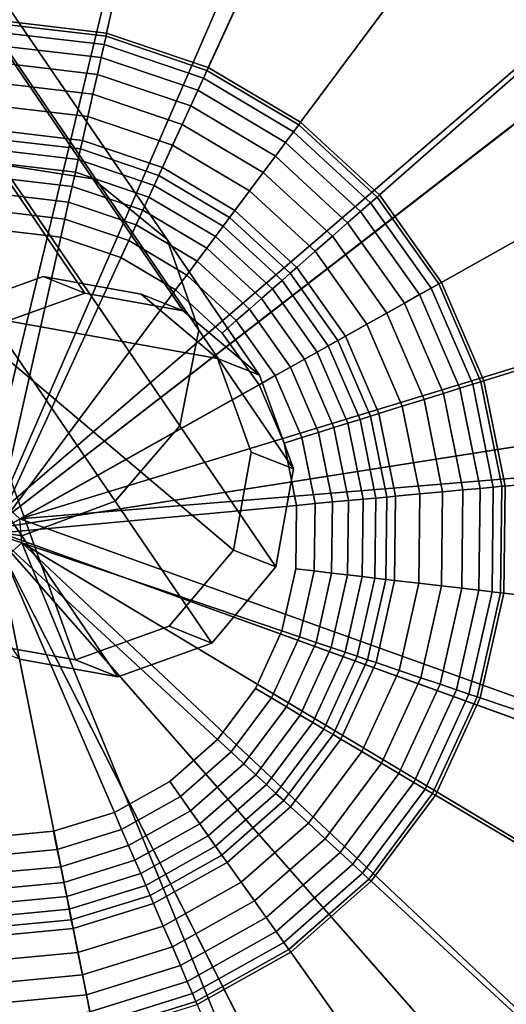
# Model space of a CAD drawing. Extents: x -43.1 to 43.1, y -41.3 to 41.3.
# Tile 284 of 656: x 17.9 to 18.3, y -28.7 to -27.9. Entities that reach past the tile are written whole.
import ezdxf

# ---------------------------------------------------------------- set-up
doc = ezdxf.new("R2010")
doc.units = 0
for name, color, linetype in [('CABLE.1', 18, 'CONTINUOUS'), ('LAMP', 7, 'CONTINUOUS'), ('LAMP_SUPPORT', 18, 'CONTINUOUS')]:
    doc.layers.add(name, color=color, linetype=linetype)

msp = doc.modelspace()

# ---------------------------------------------------------------- linework, layer by layer
at = {"layer": 'CABLE.1'}
for points in [[(17.6822, -27.7393, 33.8169), (17.756, -27.7455, 33.785), (17.9557, -28.0382, 34.472), (17.8778, -28.026, 34.4901)], [(17.756, -27.7455, 33.785), (17.8102, -27.7865, 33.741), (18.0155, -28.0873, 34.4472), (17.9557, -28.0382, 34.472)], [(17.8102, -27.7865, 33.741), (17.8303, -27.8512, 33.6967), (18.0411, -28.1603, 34.4221), (18.0155, -28.0873, 34.4472)], [(17.8303, -27.8512, 33.6967), (17.8108, -27.9224, 33.6641), (18.0258, -28.2375, 34.4037), (18.0411, -28.1603, 34.4221)], [(17.8108, -27.9224, 33.6641), (17.757, -27.981, 33.6518), (17.9736, -28.2983, 34.3967), (18.0258, -28.2375, 34.4037)], [(17.757, -27.981, 33.6518), (17.6834, -28.0112, 33.6631), (17.8985, -28.3264, 34.4031), (17.9736, -28.2983, 34.3967)], [(17.6834, -28.0112, 33.6631), (17.6095, -28.005, 33.6951), (17.8206, -28.3143, 34.4212), (17.8985, -28.3264, 34.4031)], [(17.8027, -28.0541, 34.4965), (17.8778, -28.026, 34.4901), (17.9491, -28.1304, 35.2264), (17.8734, -28.1577, 35.2272)], [(17.8778, -28.026, 34.4901), (17.9557, -28.0382, 34.472), (18.0284, -28.1447, 35.2229), (17.9491, -28.1304, 35.2264)], [(17.9557, -28.0382, 34.472), (18.0155, -28.0873, 34.4472), (18.09, -28.1966, 35.2174), (18.0284, -28.1447, 35.2229)], [(18.0155, -28.0873, 34.4472), (18.0411, -28.1603, 34.4221), (18.1174, -28.2723, 35.2116), (18.09, -28.1966, 35.2174)], [(17.84, -28.1444, 36.3847), (17.9156, -28.1171, 36.3865), (17.9947, -28.1313, 36.389), (18.0561, -28.1832, 36.3913)], [(17.8734, -28.1577, 35.2272), (17.9491, -28.1304, 35.2264), (17.9156, -28.1171, 36.3865), (17.84, -28.1444, 36.3847)], [(17.9491, -28.1304, 35.2264), (18.0284, -28.1447, 35.2229), (17.9947, -28.1313, 36.389), (17.9156, -28.1171, 36.3865)], [(18.0284, -28.1447, 35.2229), (18.09, -28.1966, 35.2174), (18.0561, -28.1832, 36.3913), (17.9947, -28.1313, 36.389)], [(17.84, -28.1444, 36.3847), (17.9417, -28.4266, 36.3908), (17.8626, -28.4124, 36.3884), (17.8012, -28.3606, 36.386)], [(17.84, -28.1444, 36.3847), (18.0692, -28.3379, 36.3935), (18.0173, -28.3994, 36.3927), (17.9417, -28.4266, 36.3908)], [(17.84, -28.1444, 36.3847), (18.0561, -28.1832, 36.3913), (18.0834, -28.2588, 36.393), (18.0692, -28.3379, 36.3935)], [(18.0411, -28.1603, 34.4221), (18.0258, -28.2375, 34.4037), (18.1034, -28.3515, 35.207), (18.1174, -28.2723, 35.2116)], [(18.09, -28.1966, 35.2174), (18.1174, -28.2723, 35.2116), (18.0834, -28.2588, 36.393), (18.0561, -28.1832, 36.3913)], [(18.0258, -28.2375, 34.4037), (17.9736, -28.2983, 34.3967), (18.0516, -28.413, 35.2047), (18.1034, -28.3515, 35.207)], [(18.1174, -28.2723, 35.2116), (18.1034, -28.3515, 35.207), (18.0692, -28.3379, 36.3935), (18.0834, -28.2588, 36.393)], [(17.9736, -28.2983, 34.3967), (17.8985, -28.3264, 34.4031), (17.9759, -28.4402, 35.2055), (18.0516, -28.413, 35.2047)], [(17.8985, -28.3264, 34.4031), (17.8206, -28.3143, 34.4212), (17.8966, -28.426, 35.2091), (17.9759, -28.4402, 35.2055)], [(18.1034, -28.3515, 35.207), (18.0516, -28.413, 35.2047), (18.0173, -28.3994, 36.3927), (18.0692, -28.3379, 36.3935)], [(18.0516, -28.413, 35.2047), (17.9759, -28.4402, 35.2055), (17.9417, -28.4266, 36.3908), (18.0173, -28.3994, 36.3927)], [(17.9759, -28.4402, 35.2055), (17.8966, -28.426, 35.2091), (17.8626, -28.4124, 36.3884), (17.9417, -28.4266, 36.3908)]]:
    msp.add_3dface(points, dxfattribs=at)
at = {"layer": 'LAMP'}
for points in [[(17.9923, -27.573, 41.1433), (17.8026, -27.5667, 41.1433), (17.8727, -28.3209, 41.1433), (18.1746, -27.6262, 41.1433)], [(18.3378, -27.7231, 41.1434), (18.1746, -27.6262, 41.1433), (17.8727, -28.3209, 41.1433), (18.4719, -27.8576, 41.1434)], [(17.9675, -27.7282, 44.2735), (18.1119, -27.7704, 44.2735), (17.8727, -28.3209, 44.2735), (17.8171, -27.7233, 44.2735)], [(18.2413, -27.8472, 44.2735), (18.3475, -27.9538, 44.2735), (17.8727, -28.3209, 44.2735), (18.1119, -27.7704, 44.2735)], [(18.3058, -27.7643, 44.2522), (18.4307, -27.8895, 44.2522), (18.3475, -27.9538, 44.2735), (18.2413, -27.8472, 44.2735)], [(18.5683, -28.0211, 41.1434), (18.4719, -27.8576, 41.1434), (17.8727, -28.3209, 41.1433), (18.621, -28.2035, 41.1433)], [(18.4239, -28.0834, 44.2735), (18.4657, -28.2279, 44.2735), (17.8727, -28.3209, 44.2735), (18.3475, -27.9538, 44.2735)], [(18.6267, -28.3933, 41.1433), (18.621, -28.2035, 41.1433), (17.8727, -28.3209, 41.1433), (18.585, -28.5785, 41.1433)], [(18.4702, -28.3783, 44.2735), (18.4372, -28.5251, 44.2735), (17.8727, -28.3209, 44.2735), (18.4657, -28.2279, 44.2735)], [(18.0369, -29.0603, 41.1433), (18.2156, -28.9963, 41.1433), (17.8727, -28.3209, 41.1433), (17.8478, -29.0779, 41.1433)], [(18.0028, -28.9069, 44.2735), (17.853, -28.9208, 44.2735), (17.8727, -28.3209, 44.2735), (18.1444, -28.8561, 44.2735)], [(18.3687, -28.659, 44.2735), (18.269, -28.7717, 44.2735), (17.8727, -28.3209, 44.2735), (18.4372, -28.5251, 44.2735)], [(18.4986, -28.7476, 41.1433), (18.585, -28.5785, 41.1433), (17.8727, -28.3209, 41.1433), (18.3728, -28.8898, 41.1433)], [(18.269, -28.7717, 44.2735), (18.1444, -28.8561, 44.2735), (17.8727, -28.3209, 44.2735)], [(18.3728, -28.8898, 41.1433), (17.8727, -28.3209, 41.1433), (18.2156, -28.9963, 41.1433)], [(18.4555, -28.7182, 44.2522), (18.3384, -28.8507, 44.2522), (18.269, -28.7717, 44.2735), (18.3687, -28.659, 44.2735)]]:
    msp.add_3dface(points, dxfattribs=at)
at = {"layer": 'LAMP_SUPPORT'}
for points in [[(17.8665, -28.3026, 40.5662), (17.8873, -27.3685, 40.5662), (18.0858, -27.3918, 40.5662)], [(17.8859, -28.3028, 40.5662), (17.8665, -28.3026, 40.5662), (18.0858, -27.3918, 40.5662), (18.2752, -27.4558, 40.5662)], [(17.8859, -28.3028, 40.5662), (18.2752, -27.4558, 40.5662), (18.4471, -27.5578, 40.5662), (18.594, -27.6933, 40.5662)], [(18.0446, -27.5751, 36.7827), (17.8851, -27.5564, 36.7827), (17.8809, -27.9105, 36.7827), (17.9668, -27.9206, 36.7827)], [(18.1967, -27.6265, 36.7827), (18.0446, -27.5751, 36.7827), (17.9668, -27.9206, 36.7827), (18.0488, -27.9483, 36.7827)], [(18.3348, -27.7085, 36.7827), (18.1967, -27.6265, 36.7827), (18.0488, -27.9483, 36.7827), (18.1233, -27.9925, 36.7827)], [(17.8967, -28.3128, 40.5662), (17.8859, -28.3028, 40.5662), (18.594, -27.6933, 40.5662), (18.7096, -27.8564, 40.5662)], [(18.4529, -27.8173, 36.7827), (18.3348, -27.7085, 36.7827), (18.1233, -27.9925, 36.7827), (18.1869, -28.0512, 36.7827)], [(18.5457, -27.9484, 36.7827), (18.4529, -27.8173, 36.7827), (18.1869, -28.0512, 36.7827), (18.237, -28.1218, 36.7827)], [(17.8967, -28.3128, 40.5662), (18.7096, -27.8564, 40.5662), (18.7887, -28.04, 40.5662)], [(17.9663, -27.9231, 36.763), (17.8808, -27.9131, 36.763), (17.8807, -27.9201, 36.7108), (17.9647, -27.9299, 36.7108)], [(17.9668, -27.9206, 36.7827), (17.8809, -27.9105, 36.7827), (17.8808, -27.9131, 36.763), (17.9663, -27.9231, 36.763)], [(17.9647, -27.9299, 36.7108), (17.8807, -27.9201, 36.7108), (17.8806, -27.9308, 36.6355), (17.9624, -27.9404, 36.6355)], [(18.0488, -27.9483, 36.7827), (17.9668, -27.9206, 36.7827), (17.9663, -27.9231, 36.763), (18.0477, -27.9507, 36.763)], [(17.9624, -27.9404, 36.6355), (17.8806, -27.9308, 36.6355), (17.8805, -27.9447, 36.5472), (17.9593, -27.9539, 36.5472)], [(18.0448, -27.957, 36.7108), (17.9647, -27.9299, 36.7108), (17.9624, -27.9404, 36.6355), (18.0404, -27.9667, 36.6355)], [(18.0477, -27.9507, 36.763), (17.9663, -27.9231, 36.763), (17.9647, -27.9299, 36.7108), (18.0448, -27.957, 36.7108)], [(17.9593, -27.9539, 36.5472), (17.8805, -27.9447, 36.5472), (17.8803, -27.9611, 36.4555), (17.9557, -27.97, 36.4555)], [(18.0404, -27.9667, 36.6355), (17.9624, -27.9404, 36.6355), (17.9593, -27.9539, 36.5472), (18.0346, -27.9794, 36.5472)], [(18.0346, -27.9794, 36.5472), (17.9593, -27.9539, 36.5472), (17.9557, -27.97, 36.4555), (18.0277, -27.9943, 36.4555)], [(18.1217, -27.9946, 36.763), (18.0477, -27.9507, 36.763), (18.0448, -27.957, 36.7108), (18.1176, -28.0002, 36.7108)], [(18.1233, -27.9925, 36.7827), (18.0488, -27.9483, 36.7827), (18.0477, -27.9507, 36.763), (18.1217, -27.9946, 36.763)], [(18.6093, -28.0959, 36.7827), (18.5457, -27.9484, 36.7827), (18.237, -28.1218, 36.7827), (18.2712, -28.2013, 36.7827)], [(17.9557, -27.97, 36.4555), (17.8803, -27.9611, 36.4555), (17.88, -27.9795, 36.3703), (17.9517, -27.9879, 36.3703)], [(18.1176, -28.0002, 36.7108), (18.0448, -27.957, 36.7108), (18.0404, -27.9667, 36.6355), (18.1112, -28.0088, 36.6355)], [(18.0277, -27.9943, 36.4555), (17.9557, -27.97, 36.4555), (17.9517, -27.9879, 36.3703), (18.02, -28.011, 36.3703)], [(18.1112, -28.0088, 36.6355), (18.0404, -27.9667, 36.6355), (18.0346, -27.9794, 36.5472), (18.1029, -28.0199, 36.5472)], [(17.9517, -27.9879, 36.3703), (17.88, -27.9795, 36.3703), (17.8798, -27.9993, 36.3013), (17.9473, -28.0072, 36.3013)], [(18.1029, -28.0199, 36.5472), (18.0346, -27.9794, 36.5472), (18.0277, -27.9943, 36.4555), (18.093, -28.0331, 36.4555)], [(18.02, -28.011, 36.3703), (17.9517, -27.9879, 36.3703), (17.9473, -28.0072, 36.3013), (18.0118, -28.029, 36.3013)], [(18.093, -28.0331, 36.4555), (18.0277, -27.9943, 36.4555), (18.02, -28.011, 36.3703), (18.0821, -28.0478, 36.3703)], [(18.185, -28.0529, 36.763), (18.1217, -27.9946, 36.763), (18.1176, -28.0002, 36.7108), (18.1797, -28.0575, 36.7108)], [(18.1869, -28.0512, 36.7827), (18.1233, -27.9925, 36.7827), (18.1217, -27.9946, 36.763), (18.185, -28.0529, 36.763)], [(17.9473, -28.0072, 36.3013), (17.8798, -27.9993, 36.3013), (17.8797, -28.0064, 36.2841), (17.9458, -28.0141, 36.2841)], [(18.1797, -28.0575, 36.7108), (18.1176, -28.0002, 36.7108), (18.1112, -28.0088, 36.6355), (18.1717, -28.0646, 36.6355)], [(17.9458, -28.0141, 36.2841), (17.8797, -28.0064, 36.2841), (17.8796, -28.0152, 36.2683), (17.9438, -28.0227, 36.2683)], [(18.0118, -28.029, 36.3013), (17.9473, -28.0072, 36.3013), (17.9458, -28.0141, 36.2841), (18.0088, -28.0354, 36.2841)], [(18.1717, -28.0646, 36.6355), (18.1112, -28.0088, 36.6355), (18.1029, -28.0199, 36.5472), (18.1612, -28.0737, 36.5472)], [(17.9438, -28.0227, 36.2683), (17.8796, -28.0152, 36.2683), (17.8795, -28.0256, 36.2543), (17.9416, -28.0328, 36.2543)], [(18.0088, -28.0354, 36.2841), (17.9458, -28.0141, 36.2841), (17.9438, -28.0227, 36.2683), (18.0051, -28.0435, 36.2683)], [(18.0821, -28.0478, 36.3703), (18.02, -28.011, 36.3703), (18.0118, -28.029, 36.3013), (18.0702, -28.0637, 36.3013)], [(17.9416, -28.0328, 36.2543), (17.8795, -28.0256, 36.2543), (17.8793, -28.0373, 36.2426), (17.939, -28.0443, 36.2426)], [(18.0051, -28.0435, 36.2683), (17.9438, -28.0227, 36.2683), (17.9416, -28.0328, 36.2543), (18.0008, -28.0529, 36.2543)], [(18.1612, -28.0737, 36.5472), (18.1029, -28.0199, 36.5472), (18.093, -28.0331, 36.4555), (18.1489, -28.0846, 36.4555)], [(18.0008, -28.0529, 36.2543), (17.9416, -28.0328, 36.2543), (17.939, -28.0443, 36.2426), (17.9959, -28.0635, 36.2426)], [(18.0702, -28.0637, 36.3013), (18.0118, -28.029, 36.3013), (18.0088, -28.0354, 36.2841), (18.066, -28.0694, 36.2841)], [(18.1489, -28.0846, 36.4555), (18.093, -28.0331, 36.4555), (18.0821, -28.0478, 36.3703), (18.1351, -28.0967, 36.3703)], [(17.939, -28.0443, 36.2426), (17.8793, -28.0373, 36.2426), (17.8792, -28.0503, 36.2337), (17.9361, -28.057, 36.2337)], [(17.8967, -28.3128, 40.5662), (18.7887, -28.04, 40.5662), (18.8279, -28.236, 40.5662)], [(18.066, -28.0694, 36.2841), (18.0088, -28.0354, 36.2841), (18.0051, -28.0435, 36.2683), (18.0607, -28.0765, 36.2683)], [(17.9959, -28.0635, 36.2426), (17.939, -28.0443, 36.2426), (17.9361, -28.057, 36.2337), (17.9905, -28.0753, 36.2337)], [(18.0607, -28.0765, 36.2683), (18.0051, -28.0435, 36.2683), (18.0008, -28.0529, 36.2543), (18.0545, -28.0848, 36.2543)], [(18.1351, -28.0967, 36.3703), (18.0821, -28.0478, 36.3703), (18.0702, -28.0637, 36.3013), (18.1202, -28.1098, 36.3013)], [(17.9361, -28.057, 36.2337), (17.8792, -28.0503, 36.2337), (17.879, -28.0644, 36.228), (17.933, -28.0707, 36.228)], [(17.9905, -28.0753, 36.2337), (17.9361, -28.057, 36.2337), (17.933, -28.0707, 36.228), (17.9846, -28.0881, 36.228)], [(18.0545, -28.0848, 36.2543), (18.0008, -28.0529, 36.2543), (17.9959, -28.0635, 36.2426), (18.0475, -28.0942, 36.2426)], [(18.2286, -28.1265, 36.7108), (18.1797, -28.0575, 36.7108), (18.1717, -28.0646, 36.6355), (18.2193, -28.1317, 36.6355)], [(18.2347, -28.1231, 36.763), (18.185, -28.0529, 36.763), (18.1797, -28.0575, 36.7108), (18.2286, -28.1265, 36.7108)], [(18.237, -28.1218, 36.7827), (18.1869, -28.0512, 36.7827), (18.185, -28.0529, 36.763), (18.2347, -28.1231, 36.763)], [(17.933, -28.0707, 36.228), (17.879, -28.0644, 36.228), (17.8788, -28.0794, 36.226), (17.9298, -28.0853, 36.226)], [(18.0475, -28.0942, 36.2426), (17.9959, -28.0635, 36.2426), (17.9905, -28.0753, 36.2337), (18.0398, -28.1046, 36.2337)], [(18.1202, -28.1098, 36.3013), (18.0702, -28.0637, 36.3013), (18.066, -28.0694, 36.2841), (18.1149, -28.1145, 36.2841)], [(18.2193, -28.1317, 36.6355), (18.1717, -28.0646, 36.6355), (18.1612, -28.0737, 36.5472), (18.2072, -28.1385, 36.5472)], [(17.9846, -28.0881, 36.228), (17.933, -28.0707, 36.228), (17.9298, -28.0853, 36.226), (17.9783, -28.1018, 36.226)], [(18.1149, -28.1145, 36.2841), (18.066, -28.0694, 36.2841), (18.0607, -28.0765, 36.2683), (18.1083, -28.1203, 36.2683)], [(18.2072, -28.1385, 36.5472), (18.1612, -28.0737, 36.5472), (18.1489, -28.0846, 36.4555), (18.1928, -28.1466, 36.4555)], [(17.9298, -28.0853, 36.226), (17.8788, -28.0794, 36.226), (17.8278, -28.0841, 36.226), (17.8759, -28.3245, 36.226)], [(18.0398, -28.1046, 36.2337), (17.9905, -28.0753, 36.2337), (17.9846, -28.0881, 36.228), (18.0314, -28.1159, 36.228)], [(18.1083, -28.1203, 36.2683), (18.0607, -28.0765, 36.2683), (18.0545, -28.0848, 36.2543), (18.1005, -28.1271, 36.2543)], [(18.0224, -28.1279, 36.226), (17.9783, -28.1018, 36.226), (17.9298, -28.0853, 36.226), (17.8759, -28.3245, 36.226)], [(18.0314, -28.1159, 36.228), (17.9846, -28.0881, 36.228), (17.9783, -28.1018, 36.226), (18.0224, -28.1279, 36.226)], [(18.1005, -28.1271, 36.2543), (18.0545, -28.0848, 36.2543), (18.0475, -28.0942, 36.2426), (18.0917, -28.1349, 36.2426)], [(18.1928, -28.1466, 36.4555), (18.1489, -28.0846, 36.4555), (18.1351, -28.0967, 36.3703), (18.1768, -28.1556, 36.3703)], [(18.0917, -28.1349, 36.2426), (18.0475, -28.0942, 36.2426), (18.0398, -28.1046, 36.2337), (18.0819, -28.1435, 36.2337)], [(18.1768, -28.1556, 36.3703), (18.1351, -28.0967, 36.3703), (18.1202, -28.1098, 36.3013), (18.1595, -28.1653, 36.3013)], [(18.6408, -28.2534, 36.7827), (18.6093, -28.0959, 36.7827), (18.2712, -28.2013, 36.7827), (18.2882, -28.2862, 36.7827)], [(18.0819, -28.1435, 36.2337), (18.0398, -28.1046, 36.2337), (18.0314, -28.1159, 36.228), (18.0713, -28.1527, 36.228)], [(18.1595, -28.1653, 36.3013), (18.1202, -28.1098, 36.3013), (18.1149, -28.1145, 36.2841), (18.1533, -28.1688, 36.2841)], [(18.0713, -28.1527, 36.228), (18.0314, -28.1159, 36.228), (18.0224, -28.1279, 36.226), (18.0601, -28.1627, 36.226)], [(18.1456, -28.1731, 36.2683), (18.1083, -28.1203, 36.2683), (18.1005, -28.1271, 36.2543), (18.1366, -28.1781, 36.2543)], [(18.1533, -28.1688, 36.2841), (18.1149, -28.1145, 36.2841), (18.1083, -28.1203, 36.2683), (18.1456, -28.1731, 36.2683)], [(18.0897, -28.2045, 36.226), (18.0601, -28.1627, 36.226), (18.0224, -28.1279, 36.226), (17.8759, -28.3245, 36.226)], [(18.1366, -28.1781, 36.2543), (18.1005, -28.1271, 36.2543), (18.0917, -28.1349, 36.2426), (18.1264, -28.1839, 36.2426)], [(18.2621, -28.2041, 36.7108), (18.2286, -28.1265, 36.7108), (18.2193, -28.1317, 36.6355), (18.2518, -28.2073, 36.6355)], [(18.2687, -28.2021, 36.763), (18.2347, -28.1231, 36.763), (18.2286, -28.1265, 36.7108), (18.2621, -28.2041, 36.7108)], [(18.2712, -28.2013, 36.7827), (18.237, -28.1218, 36.7827), (18.2347, -28.1231, 36.763), (18.2687, -28.2021, 36.763)], [(18.1264, -28.1839, 36.2426), (18.0917, -28.1349, 36.2426), (18.0819, -28.1435, 36.2337), (18.1151, -28.1902, 36.2337)], [(18.2518, -28.2073, 36.6355), (18.2193, -28.1317, 36.6355), (18.2072, -28.1385, 36.5472), (18.2386, -28.2115, 36.5472)], [(18.1151, -28.1902, 36.2337), (18.0819, -28.1435, 36.2337), (18.0713, -28.1527, 36.228), (18.1028, -28.1971, 36.228)], [(18.2386, -28.2115, 36.5472), (18.2072, -28.1385, 36.5472), (18.1928, -28.1466, 36.4555), (18.2229, -28.2163, 36.4555)], [(18.1028, -28.1971, 36.228), (18.0713, -28.1527, 36.228), (18.0601, -28.1627, 36.226), (18.0897, -28.2045, 36.226)], [(18.2229, -28.2163, 36.4555), (18.1928, -28.1466, 36.4555), (18.1768, -28.1556, 36.3703), (18.2053, -28.2218, 36.3703)], [(18.2053, -28.2218, 36.3703), (18.1768, -28.1556, 36.3703), (18.1595, -28.1653, 36.3013), (18.1865, -28.2277, 36.3013)], [(18.1797, -28.2298, 36.2841), (18.1533, -28.1688, 36.2841), (18.1456, -28.1731, 36.2683), (18.1712, -28.2325, 36.2683)], [(18.1865, -28.2277, 36.3013), (18.1595, -28.1653, 36.3013), (18.1533, -28.1688, 36.2841), (18.1797, -28.2298, 36.2841)], [(18.1712, -28.2325, 36.2683), (18.1456, -28.1731, 36.2683), (18.1366, -28.1781, 36.2543), (18.1614, -28.2355, 36.2543)], [(18.1502, -28.239, 36.2426), (18.1264, -28.1839, 36.2426), (18.1151, -28.1902, 36.2337), (18.1378, -28.2429, 36.2337)], [(18.1614, -28.2355, 36.2543), (18.1366, -28.1781, 36.2543), (18.1264, -28.1839, 36.2426), (18.1502, -28.239, 36.2426)], [(18.1378, -28.2429, 36.2337), (18.1151, -28.1902, 36.2337), (18.1028, -28.1971, 36.228), (18.1243, -28.2471, 36.228)], [(18.1243, -28.2471, 36.228), (18.1028, -28.1971, 36.228), (18.0897, -28.2045, 36.226), (18.11, -28.2516, 36.226)], [(18.12, -28.3018, 36.226), (18.11, -28.2516, 36.226), (18.0897, -28.2045, 36.226), (17.8759, -28.3245, 36.226)], [(18.268, -28.2881, 36.6355), (18.2518, -28.2073, 36.6355), (18.2386, -28.2115, 36.5472), (18.2542, -28.2893, 36.5472)], [(18.2787, -28.2871, 36.7108), (18.2621, -28.2041, 36.7108), (18.2518, -28.2073, 36.6355), (18.268, -28.2881, 36.6355)], [(18.2856, -28.2864, 36.763), (18.2687, -28.2021, 36.763), (18.2621, -28.2041, 36.7108), (18.2787, -28.2871, 36.7108)], [(18.2882, -28.2862, 36.7827), (18.2712, -28.2013, 36.7827), (18.2687, -28.2021, 36.763), (18.2856, -28.2864, 36.763)], [(18.2378, -28.2909, 36.4555), (18.2229, -28.2163, 36.4555), (18.2053, -28.2218, 36.3703), (18.2195, -28.2926, 36.3703)], [(18.2542, -28.2893, 36.5472), (18.2386, -28.2115, 36.5472), (18.2229, -28.2163, 36.4555), (18.2378, -28.2909, 36.4555)], [(18.2195, -28.2926, 36.3703), (18.2053, -28.2218, 36.3703), (18.1865, -28.2277, 36.3013), (18.1998, -28.2944, 36.3013)], [(18.1839, -28.2959, 36.2683), (18.1712, -28.2325, 36.2683), (18.1614, -28.2355, 36.2543), (18.1736, -28.2968, 36.2543)], [(18.1927, -28.2951, 36.2841), (18.1797, -28.2298, 36.2841), (18.1712, -28.2325, 36.2683), (18.1839, -28.2959, 36.2683)], [(18.1998, -28.2944, 36.3013), (18.1865, -28.2277, 36.3013), (18.1797, -28.2298, 36.2841), (18.1927, -28.2951, 36.2841)], [(17.8967, -28.3128, 40.5662), (18.8279, -28.236, 40.5662), (18.8255, -28.4358, 40.5662), (18.7816, -28.6308, 40.5662)], [(18.1619, -28.2979, 36.2426), (18.1502, -28.239, 36.2426), (18.1378, -28.2429, 36.2337), (18.149, -28.2991, 36.2337)], [(18.1736, -28.2968, 36.2543), (18.1614, -28.2355, 36.2543), (18.1502, -28.239, 36.2426), (18.1619, -28.2979, 36.2426)], [(18.135, -28.3004, 36.228), (18.1243, -28.2471, 36.228), (18.11, -28.2516, 36.226), (18.12, -28.3018, 36.226)], [(18.149, -28.2991, 36.2337), (18.1378, -28.2429, 36.2337), (18.1243, -28.2471, 36.228), (18.135, -28.3004, 36.228)], [(18.6389, -28.4139, 36.7827), (18.6408, -28.2534, 36.7827), (18.2882, -28.2862, 36.7827), (18.2872, -28.3727, 36.7827)], [(18.267, -28.3704, 36.6355), (18.268, -28.2881, 36.6355), (18.2542, -28.2893, 36.5472), (18.2532, -28.3687, 36.5472)], [(18.2777, -28.3716, 36.7108), (18.2787, -28.2871, 36.7108), (18.268, -28.2881, 36.6355), (18.267, -28.3704, 36.6355)], [(18.2846, -28.3724, 36.763), (18.2856, -28.2864, 36.763), (18.2787, -28.2871, 36.7108), (18.2777, -28.3716, 36.7108)], [(18.2872, -28.3727, 36.7827), (18.2882, -28.2862, 36.7827), (18.2856, -28.2864, 36.763), (18.2846, -28.3724, 36.763)], [(18.1832, -28.3605, 36.2683), (18.1839, -28.2959, 36.2683), (18.1736, -28.2968, 36.2543), (18.1729, -28.3593, 36.2543)], [(18.1919, -28.3616, 36.2841), (18.1927, -28.2951, 36.2841), (18.1839, -28.2959, 36.2683), (18.1832, -28.3605, 36.2683)], [(18.199, -28.3624, 36.3013), (18.1998, -28.2944, 36.3013), (18.1927, -28.2951, 36.2841), (18.1919, -28.3616, 36.2841)], [(18.2186, -28.3647, 36.3703), (18.2195, -28.2926, 36.3703), (18.1998, -28.2944, 36.3013), (18.199, -28.3624, 36.3013)], [(18.2369, -28.3668, 36.4555), (18.2378, -28.2909, 36.4555), (18.2195, -28.2926, 36.3703), (18.2186, -28.3647, 36.3703)], [(18.2532, -28.3687, 36.5472), (18.2542, -28.2893, 36.5472), (18.2378, -28.2909, 36.4555), (18.2369, -28.3668, 36.4555)], [(18.1082, -28.4031, 36.226), (18.1194, -28.3531, 36.226), (18.12, -28.3018, 36.226), (17.8759, -28.3245, 36.226)], [(18.1343, -28.3548, 36.228), (18.135, -28.3004, 36.228), (18.12, -28.3018, 36.226), (18.1194, -28.3531, 36.226)], [(18.1483, -28.3565, 36.2337), (18.149, -28.2991, 36.2337), (18.135, -28.3004, 36.228), (18.1343, -28.3548, 36.228)], [(18.1612, -28.358, 36.2426), (18.1619, -28.2979, 36.2426), (18.149, -28.2991, 36.2337), (18.1483, -28.3565, 36.2337)], [(18.1729, -28.3593, 36.2543), (18.1736, -28.2968, 36.2543), (18.1619, -28.2979, 36.2426), (18.1612, -28.358, 36.2426)], [(17.8985, -28.3322, 40.5662), (17.8967, -28.3128, 40.5662), (18.7816, -28.6308, 40.5662), (18.6982, -28.8124, 40.5662)], [(17.873, -28.5697, 36.226), (17.924, -28.5649, 36.226), (17.973, -28.5497, 36.226), (17.8759, -28.3245, 36.226)], [(17.973, -28.5497, 36.226), (18.0177, -28.5246, 36.226), (18.0561, -28.4907, 36.226), (17.8759, -28.3245, 36.226)], [(18.0561, -28.4907, 36.226), (18.0868, -28.4496, 36.226), (18.1082, -28.4031, 36.226), (17.8759, -28.3245, 36.226)], [(17.8806, -28.3479, 40.5662), (17.8985, -28.3322, 40.5662), (18.2544, -29.2026, 40.5662), (18.0635, -29.262, 40.5662)], [(17.8985, -28.3322, 40.5662), (18.5788, -28.9727, 40.5662), (18.4286, -29.1047, 40.5662), (18.2544, -29.2026, 40.5662)], [(17.8985, -28.3322, 40.5662), (18.6982, -28.8124, 40.5662), (18.5788, -28.9727, 40.5662)], [(17.8806, -28.3479, 40.5662), (18.0635, -29.262, 40.5662), (17.8645, -29.2806, 40.5662), (17.666, -29.2573, 40.5662)], [(18.1224, -28.4079, 36.228), (18.1343, -28.3548, 36.228), (18.1194, -28.3531, 36.226), (18.1082, -28.4031, 36.226)], [(18.1357, -28.4124, 36.2337), (18.1483, -28.3565, 36.2337), (18.1343, -28.3548, 36.228), (18.1224, -28.4079, 36.228)], [(18.148, -28.4166, 36.2426), (18.1612, -28.358, 36.2426), (18.1483, -28.3565, 36.2337), (18.1357, -28.4124, 36.2337)], [(18.1592, -28.4203, 36.2543), (18.1729, -28.3593, 36.2543), (18.1612, -28.358, 36.2426), (18.148, -28.4166, 36.2426)], [(18.169, -28.4236, 36.2683), (18.1832, -28.3605, 36.2683), (18.1729, -28.3593, 36.2543), (18.1592, -28.4203, 36.2543)], [(18.1773, -28.4264, 36.2841), (18.1919, -28.3616, 36.2841), (18.1832, -28.3605, 36.2683), (18.169, -28.4236, 36.2683)], [(18.1841, -28.4287, 36.3013), (18.199, -28.3624, 36.3013), (18.1919, -28.3616, 36.2841), (18.1773, -28.4264, 36.2841)], [(18.2028, -28.4351, 36.3703), (18.2186, -28.3647, 36.3703), (18.199, -28.3624, 36.3013), (18.1841, -28.4287, 36.3013)], [(18.2202, -28.441, 36.4555), (18.2369, -28.3668, 36.4555), (18.2186, -28.3647, 36.3703), (18.2028, -28.4351, 36.3703)], [(18.2358, -28.4462, 36.5472), (18.2532, -28.3687, 36.5472), (18.2369, -28.3668, 36.4555), (18.2202, -28.441, 36.4555)], [(18.2489, -28.4507, 36.6355), (18.267, -28.3704, 36.6355), (18.2532, -28.3687, 36.5472), (18.2358, -28.4462, 36.5472)], [(18.2591, -28.4541, 36.7108), (18.2777, -28.3716, 36.7108), (18.267, -28.3704, 36.6355), (18.2489, -28.4507, 36.6355)], [(18.2657, -28.4563, 36.763), (18.2846, -28.3724, 36.763), (18.2777, -28.3716, 36.7108), (18.2591, -28.4541, 36.7108)], [(18.2682, -28.4572, 36.7827), (18.2872, -28.3727, 36.7827), (18.2846, -28.3724, 36.763), (18.2657, -28.4563, 36.763)], [(18.6036, -28.5706, 36.7827), (18.6389, -28.4139, 36.7827), (18.2872, -28.3727, 36.7827), (18.2682, -28.4572, 36.7827)], [(18.0997, -28.4573, 36.228), (18.1224, -28.4079, 36.228), (18.1082, -28.4031, 36.226), (18.0868, -28.4496, 36.226)], [(18.1118, -28.4645, 36.2337), (18.1357, -28.4124, 36.2337), (18.1224, -28.4079, 36.228), (18.0997, -28.4573, 36.228)], [(18.123, -28.4711, 36.2426), (18.148, -28.4166, 36.2426), (18.1357, -28.4124, 36.2337), (18.1118, -28.4645, 36.2337)], [(18.1331, -28.4771, 36.2543), (18.1592, -28.4203, 36.2543), (18.148, -28.4166, 36.2426), (18.123, -28.4711, 36.2426)], [(18.142, -28.4824, 36.2683), (18.169, -28.4236, 36.2683), (18.1592, -28.4203, 36.2543), (18.1331, -28.4771, 36.2543)], [(18.1495, -28.4869, 36.2841), (18.1773, -28.4264, 36.2841), (18.169, -28.4236, 36.2683), (18.142, -28.4824, 36.2683)], [(18.1557, -28.4905, 36.3013), (18.1841, -28.4287, 36.3013), (18.1773, -28.4264, 36.2841), (18.1495, -28.4869, 36.2841)], [(18.1727, -28.5006, 36.3703), (18.2028, -28.4351, 36.3703), (18.1841, -28.4287, 36.3013), (18.1557, -28.4905, 36.3013)], [(18.1885, -28.51, 36.4555), (18.2202, -28.441, 36.4555), (18.2028, -28.4351, 36.3703), (18.1727, -28.5006, 36.3703)], [(18.2026, -28.5184, 36.5472), (18.2358, -28.4462, 36.5472), (18.2202, -28.441, 36.4555), (18.1885, -28.51, 36.4555)], [(18.2146, -28.5255, 36.6355), (18.2489, -28.4507, 36.6355), (18.2358, -28.4462, 36.5472), (18.2026, -28.5184, 36.5472)], [(18.0672, -28.5009, 36.228), (18.0997, -28.4573, 36.228), (18.0868, -28.4496, 36.226), (18.0561, -28.4907, 36.226)], [(18.2238, -28.5309, 36.7108), (18.2591, -28.4541, 36.7108), (18.2489, -28.4507, 36.6355), (18.2146, -28.5255, 36.6355)], [(18.2298, -28.5345, 36.763), (18.2657, -28.4563, 36.763), (18.2591, -28.4541, 36.7108), (18.2238, -28.5309, 36.7108)], [(18.0775, -28.5105, 36.2337), (18.1118, -28.4645, 36.2337), (18.0997, -28.4573, 36.228), (18.0672, -28.5009, 36.228)], [(18.232, -28.5358, 36.7827), (18.2682, -28.4572, 36.7827), (18.2657, -28.4563, 36.763), (18.2298, -28.5345, 36.763)], [(18.5366, -28.7165, 36.7827), (18.6036, -28.5706, 36.7827), (18.2682, -28.4572, 36.7827), (18.232, -28.5358, 36.7827)], [(18.0871, -28.5193, 36.2426), (18.123, -28.4711, 36.2426), (18.1118, -28.4645, 36.2337), (18.0775, -28.5105, 36.2337)], [(18.0957, -28.5272, 36.2543), (18.1331, -28.4771, 36.2543), (18.123, -28.4711, 36.2426), (18.0871, -28.5193, 36.2426)], [(18.1033, -28.5343, 36.2683), (18.142, -28.4824, 36.2683), (18.1331, -28.4771, 36.2543), (18.0957, -28.5272, 36.2543)], [(18.1098, -28.5402, 36.2841), (18.1495, -28.4869, 36.2841), (18.142, -28.4824, 36.2683), (18.1033, -28.5343, 36.2683)], [(18.115, -28.5451, 36.3013), (18.1557, -28.4905, 36.3013), (18.1495, -28.4869, 36.2841), (18.1098, -28.5402, 36.2841)], [(18.0263, -28.5368, 36.228), (18.0672, -28.5009, 36.228), (18.0561, -28.4907, 36.226), (18.0177, -28.5246, 36.226)], [(18.1296, -28.5585, 36.3703), (18.1727, -28.5006, 36.3703), (18.1557, -28.4905, 36.3013), (18.115, -28.5451, 36.3013)], [(18.0345, -28.5483, 36.2337), (18.0775, -28.5105, 36.2337), (18.0672, -28.5009, 36.228), (18.0263, -28.5368, 36.228)], [(18.1431, -28.5709, 36.4555), (18.1885, -28.51, 36.4555), (18.1727, -28.5006, 36.3703), (18.1296, -28.5585, 36.3703)], [(18.042, -28.5589, 36.2426), (18.0871, -28.5193, 36.2426), (18.0775, -28.5105, 36.2337), (18.0345, -28.5483, 36.2337)], [(18.1552, -28.5821, 36.5472), (18.2026, -28.5184, 36.5472), (18.1885, -28.51, 36.4555), (18.1431, -28.5709, 36.4555)], [(18.1654, -28.5915, 36.6355), (18.2146, -28.5255, 36.6355), (18.2026, -28.5184, 36.5472), (18.1552, -28.5821, 36.5472)], [(17.9789, -28.5635, 36.228), (18.0263, -28.5368, 36.228), (18.0177, -28.5246, 36.226), (17.973, -28.5497, 36.226)], [(18.0488, -28.5685, 36.2543), (18.0957, -28.5272, 36.2543), (18.0871, -28.5193, 36.2426), (18.042, -28.5589, 36.2426)], [(18.1733, -28.5988, 36.7108), (18.2238, -28.5309, 36.7108), (18.2146, -28.5255, 36.6355), (18.1654, -28.5915, 36.6355)], [(18.0547, -28.5769, 36.2683), (18.1033, -28.5343, 36.2683), (18.0957, -28.5272, 36.2543), (18.0488, -28.5685, 36.2543)], [(18.0598, -28.5841, 36.2841), (18.1098, -28.5402, 36.2841), (18.1033, -28.5343, 36.2683), (18.0547, -28.5769, 36.2683)], [(18.1784, -28.6035, 36.763), (18.2298, -28.5345, 36.763), (18.2238, -28.5309, 36.7108), (18.1733, -28.5988, 36.7108)], [(18.1803, -28.6053, 36.7827), (18.232, -28.5358, 36.7827), (18.2298, -28.5345, 36.763), (18.1784, -28.6035, 36.763)], [(17.9845, -28.5764, 36.2337), (18.0345, -28.5483, 36.2337), (18.0263, -28.5368, 36.228), (17.9789, -28.5635, 36.228)], [(18.064, -28.59, 36.3013), (18.115, -28.5451, 36.3013), (18.1098, -28.5402, 36.2841), (18.0598, -28.5841, 36.2841)], [(18.4406, -28.8453, 36.7827), (18.5366, -28.7165, 36.7827), (18.232, -28.5358, 36.7827), (18.1803, -28.6053, 36.7827)], [(17.927, -28.5797, 36.228), (17.9789, -28.5635, 36.228), (17.973, -28.5497, 36.226), (17.924, -28.5649, 36.226)], [(17.9896, -28.5883, 36.2426), (18.042, -28.5589, 36.2426), (18.0345, -28.5483, 36.2337), (17.9845, -28.5764, 36.2337)], [(18.0754, -28.6061, 36.3703), (18.1296, -28.5585, 36.3703), (18.115, -28.5451, 36.3013), (18.064, -28.59, 36.3013)], [(17.9943, -28.5991, 36.2543), (18.0488, -28.5685, 36.2543), (18.042, -28.5589, 36.2426), (17.9896, -28.5883, 36.2426)], [(18.086, -28.6211, 36.4555), (18.1431, -28.5709, 36.4555), (18.1296, -28.5585, 36.3703), (18.0754, -28.6061, 36.3703)], [(17.8728, -28.5847, 36.228), (17.927, -28.5797, 36.228), (17.924, -28.5649, 36.226), (17.873, -28.5697, 36.226)], [(17.9297, -28.5935, 36.2337), (17.9845, -28.5764, 36.2337), (17.9789, -28.5635, 36.228), (17.927, -28.5797, 36.228)], [(17.9984, -28.6086, 36.2683), (18.0547, -28.5769, 36.2683), (18.0488, -28.5685, 36.2543), (17.9943, -28.5991, 36.2543)], [(18.0955, -28.6345, 36.5472), (18.1552, -28.5821, 36.5472), (18.1431, -28.5709, 36.4555), (18.086, -28.6211, 36.4555)], [(17.8726, -28.5988, 36.2337), (17.9297, -28.5935, 36.2337), (17.927, -28.5797, 36.228), (17.8728, -28.5847, 36.228)], [(17.9323, -28.6062, 36.2426), (17.9896, -28.5883, 36.2426), (17.9845, -28.5764, 36.2337), (17.9297, -28.5935, 36.2337)], [(18.0019, -28.6167, 36.2841), (18.0598, -28.5841, 36.2841), (18.0547, -28.5769, 36.2683), (17.9984, -28.6086, 36.2683)], [(18.1036, -28.6458, 36.6355), (18.1654, -28.5915, 36.6355), (18.1552, -28.5821, 36.5472), (18.0955, -28.6345, 36.5472)], [(17.9346, -28.6177, 36.2543), (17.9943, -28.5991, 36.2543), (17.9896, -28.5883, 36.2426), (17.9323, -28.6062, 36.2426)], [(18.0047, -28.6233, 36.3013), (18.064, -28.59, 36.3013), (18.0598, -28.5841, 36.2841), (18.0019, -28.6167, 36.2841)], [(18.0125, -28.6414, 36.3703), (18.0754, -28.6061, 36.3703), (18.064, -28.59, 36.3013), (18.0047, -28.6233, 36.3013)], [(17.8725, -28.6118, 36.2426), (17.9323, -28.6062, 36.2426), (17.9297, -28.5935, 36.2337), (17.8726, -28.5988, 36.2337)], [(18.1098, -28.6546, 36.7108), (18.1733, -28.5988, 36.7108), (18.1654, -28.5915, 36.6355), (18.1036, -28.6458, 36.6355)], [(17.8724, -28.6235, 36.2543), (17.9346, -28.6177, 36.2543), (17.9323, -28.6062, 36.2426), (17.8725, -28.6118, 36.2426)], [(17.9366, -28.6279, 36.2683), (17.9984, -28.6086, 36.2683), (17.9943, -28.5991, 36.2543), (17.9346, -28.6177, 36.2543)], [(18.0198, -28.6583, 36.4555), (18.086, -28.6211, 36.4555), (18.0754, -28.6061, 36.3703), (18.0125, -28.6414, 36.3703)], [(18.1138, -28.6603, 36.763), (18.1784, -28.6035, 36.763), (18.1733, -28.5988, 36.7108), (18.1098, -28.6546, 36.7108)], [(18.1153, -28.6624, 36.7827), (18.1803, -28.6053, 36.7827), (18.1784, -28.6035, 36.763), (18.1138, -28.6603, 36.763)], [(18.32, -28.9514, 36.7827), (18.4406, -28.8453, 36.7827), (18.1803, -28.6053, 36.7827), (18.1153, -28.6624, 36.7827)], [(17.9383, -28.6365, 36.2841), (18.0019, -28.6167, 36.2841), (17.9984, -28.6086, 36.2683), (17.9366, -28.6279, 36.2683)], [(17.8722, -28.6339, 36.2683), (17.9366, -28.6279, 36.2683), (17.9346, -28.6177, 36.2543), (17.8724, -28.6235, 36.2543)], [(17.9397, -28.6435, 36.3013), (18.0047, -28.6233, 36.3013), (18.0019, -28.6167, 36.2841), (17.9383, -28.6365, 36.2841)], [(18.0263, -28.6734, 36.5472), (18.0955, -28.6345, 36.5472), (18.086, -28.6211, 36.4555), (18.0198, -28.6583, 36.4555)], [(17.8721, -28.6427, 36.2841), (17.9383, -28.6365, 36.2841), (17.9366, -28.6279, 36.2683), (17.8722, -28.6339, 36.2683)], [(17.9436, -28.6629, 36.3703), (18.0125, -28.6414, 36.3703), (18.0047, -28.6233, 36.3013), (17.9397, -28.6435, 36.3013)], [(17.872, -28.6498, 36.3013), (17.9397, -28.6435, 36.3013), (17.9383, -28.6365, 36.2841), (17.8721, -28.6427, 36.2841)], [(18.0318, -28.6861, 36.6355), (18.1036, -28.6458, 36.6355), (18.0955, -28.6345, 36.5472), (18.0263, -28.6734, 36.5472)], [(17.8718, -28.6696, 36.3703), (17.9436, -28.6629, 36.3703), (17.9397, -28.6435, 36.3013), (17.872, -28.6498, 36.3013)], [(17.9472, -28.6809, 36.4555), (18.0198, -28.6583, 36.4555), (18.0125, -28.6414, 36.3703), (17.9436, -28.6629, 36.3703)], [(18.036, -28.696, 36.7108), (18.1098, -28.6546, 36.7108), (18.1036, -28.6458, 36.6355), (18.0318, -28.6861, 36.6355)], [(17.9505, -28.697, 36.5472), (18.0263, -28.6734, 36.5472), (18.0198, -28.6583, 36.4555), (17.9472, -28.6809, 36.4555)], [(18.0388, -28.7024, 36.763), (18.1138, -28.6603, 36.763), (18.1098, -28.6546, 36.7108), (18.036, -28.696, 36.7108)], [(18.0398, -28.7048, 36.7827), (18.1153, -28.6624, 36.7827), (18.1138, -28.6603, 36.763), (18.0388, -28.7024, 36.763)], [(17.8716, -28.688, 36.4555), (17.9472, -28.6809, 36.4555), (17.9436, -28.6629, 36.3703), (17.8718, -28.6696, 36.3703)], [(18.18, -29.03, 36.7827), (18.32, -28.9514, 36.7827), (18.1153, -28.6624, 36.7827), (18.0398, -28.7048, 36.7827)], [(17.9532, -28.7106, 36.6355), (18.0318, -28.6861, 36.6355), (18.0263, -28.6734, 36.5472), (17.9505, -28.697, 36.5472)], [(17.8714, -28.7044, 36.5472), (17.9505, -28.697, 36.5472), (17.9472, -28.6809, 36.4555), (17.8716, -28.688, 36.4555)], [(17.9553, -28.7212, 36.7108), (18.036, -28.696, 36.7108), (18.0318, -28.6861, 36.6355), (17.9532, -28.7106, 36.6355)], [(17.8712, -28.7183, 36.6355), (17.9532, -28.7106, 36.6355), (17.9505, -28.697, 36.5472), (17.8714, -28.7044, 36.5472)], [(17.9567, -28.728, 36.763), (18.0388, -28.7024, 36.763), (18.036, -28.696, 36.7108), (17.9553, -28.7212, 36.7108)], [(17.9572, -28.7306, 36.7827), (18.0398, -28.7048, 36.7827), (18.0388, -28.7024, 36.763), (17.9567, -28.728, 36.763)]]:
    msp.add_3dface(points, dxfattribs=at)

doc.saveas('drawing.dxf')
